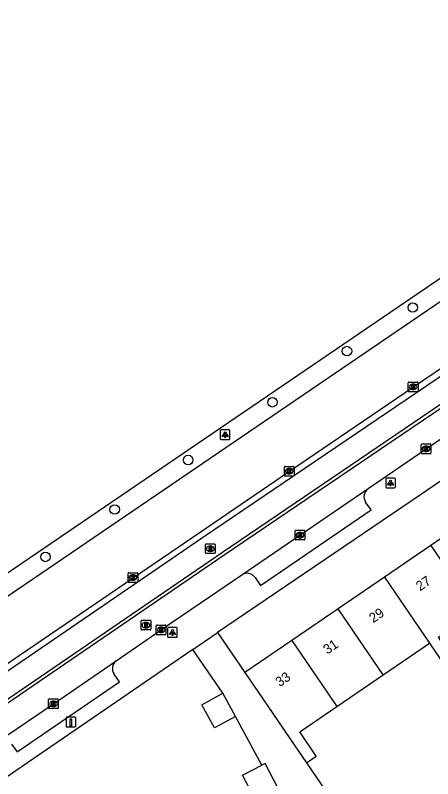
# Model space of a CAD drawing. Extents: x 158087 to 159494, y 382905 to 383981.
# Drawn here: x 158597.5 to 158640.5, y 383617.1 to 383695.9 of the extents above; entities that cross this region are included whole.
import ezdxf

# ---------------------------------------------------------------- set-up
doc = ezdxf.new("R2010")
doc.units = 0
for name, color, linetype in [('IMGEO_Boom', 7, 'Continuous'), ('IMGEO_Fietspad_gesloten', 7, 'Continuous'), ('IMGEO_Kolk', 7, 'Continuous'), ('IMGEO_Laadpaal', 7, 'Continuous'), ('IMGEO_Lichtpunt', 7, 'Continuous'), ('IMGEO_OVBaan_gesloten', 7, 'Continuous'), ('IMGEO_Pand', 7, 'Continuous'), ('IMGEO_Pand_nummerreeks', 7, 'Continuous'), ('IMGEO_Rijbaan_lokaal_open', 7, 'Continuous'), ('IMGEO_Rijbaan_regionaal_gesloten', 7, 'Continuous'), ('IMGEO_Rioolput', 7, 'Continuous'), ('IMGEO_Voetpad_open', 7, 'Continuous')]:
    doc.layers.add(name, color=color, linetype=linetype)

msp = doc.modelspace()

# ---------------------------------------------------------------- linework, layer by layer
at = {"layer": 'IMGEO_Boom'}
for centre in [(158638.455, 383665.717), (158631.676, 383661.229), (158623.995, 383655.949), (158615.312, 383649.993), (158607.738, 383644.896), (158600.607, 383639.999)]:
    msp.add_circle(centre, 0.489, dxfattribs=at)
at = {"layer": 'IMGEO_Fietspad_gesloten'}
for points in [[(158427.133, 383512.095), (158434.999, 383517.487), (158500, 383562.025), (158542.712, 383591.29), (158544.359, 383592.419), (158616.779, 383641.989), (158643.219, 383659.898)], [(158446.621, 383522.245), (158446.476, 383522.514), (158500, 383559.162), (158541.26, 383587.412), (158544.075, 383589.339), (158618.844, 383640.502), (158640.443, 383655.157), (158646.899, 383659.567), (158648.236, 383660.378)]]:
    msp.add_lwpolyline(points, dxfattribs=at)
at = {"layer": 'IMGEO_Kolk'}
for p, q in [((158637.997, 383657.109), (158637.997, 383657.961)), ((158638.072, 383658.035), (158638.924, 383658.035)), ((158638.485, 383657.815), (158638.51, 383657.815)), ((158638.998, 383657.961), (158638.998, 383657.109)), ((158638.924, 383657.035), (158638.072, 383657.035)), ((158638.508, 383657.255), (158638.483, 383657.255)), ((158639.323, 383650.721), (158639.323, 383651.573)), ((158639.398, 383651.647), (158640.25, 383651.647)), ((158639.811, 383651.427), (158639.836, 383651.427)), ((158640.324, 383651.573), (158640.324, 383650.721)), ((158640.25, 383650.647), (158639.398, 383650.647)), ((158639.834, 383650.867), (158639.809, 383650.867)), ((158625.225, 383648.408), (158625.225, 383649.26)), ((158625.3, 383649.334), (158626.152, 383649.334)), ((158625.713, 383649.114), (158625.738, 383649.114)), ((158626.226, 383649.26), (158626.226, 383648.408)), ((158626.152, 383648.334), (158625.3, 383648.334)), ((158625.736, 383648.554), (158625.711, 383648.554)), ((158626.334, 383641.825), (158626.334, 383642.677)), ((158626.409, 383642.751), (158627.261, 383642.751)), ((158626.822, 383642.531), (158626.847, 383642.531)), ((158627.335, 383642.677), (158627.335, 383641.825)), ((158627.261, 383641.751), (158626.409, 383641.751)), ((158626.845, 383641.971), (158626.82, 383641.971)), ((158609.115, 383637.445), (158609.115, 383638.297)), ((158609.19, 383638.371), (158610.042, 383638.371)), ((158609.603, 383638.151), (158609.628, 383638.151)), ((158610.116, 383638.297), (158610.116, 383637.445)), ((158610.042, 383637.371), (158609.19, 383637.371)), ((158609.626, 383637.591), (158609.601, 383637.591)), ((158612.025, 383632.05), (158612.025, 383632.902)), ((158612.1, 383632.976), (158612.952, 383632.976)), ((158612.513, 383632.756), (158612.538, 383632.756)), ((158613.026, 383632.902), (158613.026, 383632.05)), ((158612.952, 383631.976), (158612.1, 383631.976)), ((158612.536, 383632.196), (158612.511, 383632.196)), ((158600.93, 383624.433), (158600.93, 383625.285)), ((158601.005, 383625.359), (158601.857, 383625.359)), ((158601.418, 383625.139), (158601.443, 383625.139)), ((158601.931, 383625.285), (158601.931, 383624.433)), ((158601.857, 383624.359), (158601.005, 383624.359)), ((158601.441, 383624.579), (158601.416, 383624.579))]:
    msp.add_line(p, q, dxfattribs=at)
for points in [[(158637.997, 383657.109), (158637.997, 383657.961)], [(158638.072, 383658.035), (158638.924, 383658.035)], [(158638.318, 383657.735), (158638.441, 383657.735), (158638.441, 383657.584), (158638.571, 383657.735), (158638.735, 383657.735), (158638.589, 383657.584), (158638.742, 383657.335), (158638.59, 383657.335), (158638.505, 383657.499), (158638.441, 383657.432), (158638.441, 383657.335), (158638.318, 383657.335), (158638.318, 383657.735)], [(158638.998, 383657.961), (158638.998, 383657.109)], [(158638.924, 383657.035), (158638.072, 383657.035)], [(158639.323, 383650.721), (158639.323, 383651.573)], [(158639.398, 383651.647), (158640.25, 383651.647)], [(158639.644, 383651.347), (158639.767, 383651.347), (158639.767, 383651.196), (158639.897, 383651.347), (158640.061, 383651.347), (158639.915, 383651.196), (158640.068, 383650.947), (158639.916, 383650.947), (158639.831, 383651.111), (158639.767, 383651.044), (158639.767, 383650.947), (158639.644, 383650.947), (158639.644, 383651.347)], [(158640.324, 383651.573), (158640.324, 383650.721)], [(158640.25, 383650.647), (158639.398, 383650.647)], [(158625.225, 383648.408), (158625.225, 383649.26)], [(158625.3, 383649.334), (158626.152, 383649.334)], [(158625.546, 383649.034), (158625.669, 383649.034), (158625.669, 383648.883), (158625.799, 383649.034), (158625.963, 383649.034), (158625.817, 383648.883), (158625.97, 383648.634), (158625.818, 383648.634), (158625.733, 383648.798), (158625.669, 383648.731), (158625.669, 383648.634), (158625.546, 383648.634), (158625.546, 383649.034)], [(158626.226, 383649.26), (158626.226, 383648.408)], [(158626.152, 383648.334), (158625.3, 383648.334)], [(158626.334, 383641.825), (158626.334, 383642.677)], [(158626.409, 383642.751), (158627.261, 383642.751)], [(158627.335, 383642.677), (158627.335, 383641.825)], [(158627.261, 383641.751), (158626.409, 383641.751)], [(158626.655, 383642.451), (158626.778, 383642.451), (158626.778, 383642.3), (158626.908, 383642.451), (158627.072, 383642.451), (158626.926, 383642.3), (158627.079, 383642.051), (158626.927, 383642.051), (158626.842, 383642.215), (158626.778, 383642.148), (158626.778, 383642.051), (158626.655, 383642.051), (158626.655, 383642.451)], [(158609.115, 383637.445), (158609.115, 383638.297)], [(158609.19, 383638.371), (158610.042, 383638.371)], [(158609.436, 383638.071), (158609.559, 383638.071), (158609.559, 383637.92), (158609.689, 383638.071), (158609.853, 383638.071), (158609.707, 383637.92), (158609.86, 383637.671), (158609.708, 383637.671), (158609.623, 383637.835), (158609.559, 383637.768), (158609.559, 383637.671), (158609.436, 383637.671), (158609.436, 383638.071)], [(158610.116, 383638.297), (158610.116, 383637.445)], [(158610.042, 383637.371), (158609.19, 383637.371)], [(158612.025, 383632.05), (158612.025, 383632.902)], [(158612.1, 383632.976), (158612.952, 383632.976)], [(158612.346, 383632.676), (158612.469, 383632.676), (158612.469, 383632.525), (158612.599, 383632.676), (158612.763, 383632.676), (158612.617, 383632.525), (158612.77, 383632.276), (158612.618, 383632.276), (158612.533, 383632.44), (158612.469, 383632.373), (158612.469, 383632.276), (158612.346, 383632.276), (158612.346, 383632.676)], [(158613.026, 383632.902), (158613.026, 383632.05)], [(158612.952, 383631.976), (158612.1, 383631.976)], [(158600.93, 383624.433), (158600.93, 383625.285)], [(158601.005, 383625.359), (158601.857, 383625.359)], [(158601.931, 383625.285), (158601.931, 383624.433)], [(158601.857, 383624.359), (158601.005, 383624.359)], [(158601.251, 383625.059), (158601.374, 383625.059), (158601.374, 383624.908), (158601.504, 383625.059), (158601.668, 383625.059), (158601.522, 383624.908), (158601.675, 383624.659), (158601.523, 383624.659), (158601.438, 383624.823), (158601.374, 383624.756), (158601.374, 383624.659), (158601.251, 383624.659), (158601.251, 383625.059)]]:
    msp.add_lwpolyline(points, dxfattribs=at)
for centre, start, end in [((158638.074, 383657.959), 91.55205, 178.44795), ((158638.074, 383657.959), 91.55205, 178.44795), ((158638.922, 383657.959), 1.55205, 88.44795), ((158638.922, 383657.959), 1.55205, 88.44795), ((158638.074, 383657.111), 181.55205, 268.44795), ((158638.074, 383657.111), 181.55205, 268.44795), ((158638.922, 383657.111), 271.55205, 358.44795), ((158638.922, 383657.111), 271.55205, 358.44795), ((158639.4, 383651.571), 91.55205, 178.44795), ((158639.4, 383651.571), 91.55205, 178.44795), ((158640.248, 383651.571), 1.55205, 88.44795), ((158640.248, 383651.571), 1.55205, 88.44795), ((158639.4, 383650.723), 181.55205, 268.44795), ((158639.4, 383650.723), 181.55205, 268.44795), ((158640.248, 383650.723), 271.55205, 358.44795), ((158640.248, 383650.723), 271.55205, 358.44795), ((158625.302, 383649.258), 91.55205, 178.44795), ((158625.302, 383649.258), 91.55205, 178.44795), ((158626.15, 383649.258), 1.55205, 88.44795), ((158626.15, 383649.258), 1.55205, 88.44795), ((158625.302, 383648.41), 181.55205, 268.44795), ((158625.302, 383648.41), 181.55205, 268.44795), ((158626.15, 383648.41), 271.55205, 358.44795), ((158626.15, 383648.41), 271.55205, 358.44795), ((158626.411, 383642.675), 91.55205, 178.44795), ((158626.411, 383642.675), 91.55205, 178.44795), ((158627.259, 383642.675), 1.55205, 88.44795), ((158627.259, 383642.675), 1.55205, 88.44795), ((158626.411, 383641.827), 181.55205, 268.44795), ((158626.411, 383641.827), 181.55205, 268.44795), ((158627.259, 383641.827), 271.55205, 358.44795), ((158627.259, 383641.827), 271.55205, 358.44795), ((158609.192, 383638.295), 91.55205, 178.44795), ((158609.192, 383638.295), 91.55205, 178.44795), ((158610.04, 383638.295), 1.55205, 88.44795), ((158610.04, 383638.295), 1.55205, 88.44795), ((158609.192, 383637.447), 181.55205, 268.44795), ((158609.192, 383637.447), 181.55205, 268.44795), ((158610.04, 383637.447), 271.55205, 358.44795), ((158610.04, 383637.447), 271.55205, 358.44795), ((158612.102, 383632.9), 91.55205, 178.44795), ((158612.102, 383632.9), 91.55205, 178.44795), ((158612.95, 383632.9), 1.55205, 88.44795), ((158612.95, 383632.9), 1.55205, 88.44795), ((158612.102, 383632.052), 181.55205, 268.44795), ((158612.102, 383632.052), 181.55205, 268.44795), ((158612.95, 383632.052), 271.55205, 358.44795), ((158612.95, 383632.052), 271.55205, 358.44795), ((158601.007, 383625.283), 91.55205, 178.44795), ((158601.007, 383625.283), 91.55205, 178.44795), ((158601.855, 383625.283), 1.55205, 88.44795), ((158601.855, 383625.283), 1.55205, 88.44795), ((158601.007, 383624.435), 181.55205, 268.44795), ((158601.007, 383624.435), 181.55205, 268.44795), ((158601.855, 383624.435), 271.55205, 358.44795), ((158601.855, 383624.435), 271.55205, 358.44795)]:
    msp.add_arc(centre, 0.0765, start, end, dxfattribs=at)
for centre, major_axis, ratio, start_param, end_param in [((158638.484, 383657.535), (-0.387, 0.002), 0.722429, 4.712389, 7.853982), ((158638.509, 383657.535), (-0.39, 0.002), 0.717154, 1.570796, 4.712389), ((158639.81, 383651.147), (-0.387, 0.002), 0.722429, 4.712389, 7.853982), ((158639.835, 383651.147), (-0.39, 0.002), 0.717154, 1.570796, 4.712389), ((158625.712, 383648.834), (-0.387, 0.002), 0.722429, 4.712389, 7.853982), ((158625.737, 383648.834), (-0.39, 0.002), 0.717154, 1.570796, 4.712389), ((158626.821, 383642.251), (-0.387, 0.002), 0.722429, 4.712389, 7.853982), ((158626.846, 383642.251), (-0.39, 0.002), 0.717154, 1.570796, 4.712389), ((158609.602, 383637.871), (-0.387, 0.002), 0.722429, 4.712389, 7.853982), ((158609.627, 383637.871), (-0.39, 0.002), 0.717154, 1.570796, 4.712389), ((158612.512, 383632.476), (-0.387, 0.002), 0.722429, 4.712389, 7.853982), ((158612.537, 383632.476), (-0.39, 0.002), 0.717154, 1.570796, 4.712389), ((158601.417, 383624.859), (-0.387, 0.002), 0.722429, 4.712389, 7.853982), ((158601.442, 383624.859), (-0.39, 0.002), 0.717154, 1.570796, 4.712389)]:
    msp.add_ellipse(centre, major_axis=major_axis, ratio=ratio, start_param=start_param, end_param=end_param, dxfattribs=at)
at = {"layer": 'IMGEO_Laadpaal'}
for p, q in [((158602.722, 383623.395), (158602.722, 383622.554)), ((158602.722, 383623.395), (158602.722, 383622.554)), ((158603.638, 383623.479), (158602.797, 383623.479)), ((158603.638, 383623.479), (158602.797, 383623.479)), ((158603.722, 383622.563), (158603.722, 383623.404)), ((158603.722, 383622.563), (158603.722, 383623.404)), ((158602.806, 383622.479), (158603.647, 383622.479)), ((158602.806, 383622.479), (158603.647, 383622.479))]:
    msp.add_line(p, q, dxfattribs=at)
msp.add_lwpolyline([(158603.137, 383623.292), (158603.297, 383623.292), (158603.297, 383622.559), (158603.137, 383622.559), (158603.137, 383623.292)], dxfattribs=at)
for centre, start, end in [((158602.8, 383623.401), 92.4484, 184.28452), ((158602.8, 383623.401), 92.4484, 184.28452), ((158603.644, 383623.401), 2.4484, 94.28452), ((158603.644, 383623.401), 2.4484, 94.28452), ((158602.8, 383622.557), 182.4484, 274.28452), ((158602.8, 383622.557), 182.4484, 274.28452), ((158603.644, 383622.557), 272.4484, 4.28452), ((158603.644, 383622.557), 272.4484, 4.28452)]:
    msp.add_arc(centre, 0.0779, start, end, dxfattribs=at)
at = {"layer": 'IMGEO_Lichtpunt'}
for p, q in [((158618.624, 383653.015), (158618.624, 383652.208)), ((158618.624, 383653.015), (158618.624, 383652.208)), ((158619.526, 383653.11), (158618.718, 383653.11)), ((158619.526, 383653.11), (158618.718, 383653.11)), ((158619.62, 383652.208), (158619.62, 383653.015)), ((158619.62, 383652.208), (158619.62, 383653.015)), ((158618.718, 383652.114), (158619.526, 383652.114)), ((158618.718, 383652.114), (158619.526, 383652.114)), ((158635.667, 383648.022), (158635.667, 383647.215)), ((158635.667, 383648.022), (158635.667, 383647.215)), ((158636.569, 383648.117), (158635.761, 383648.117)), ((158636.569, 383648.117), (158635.761, 383648.117)), ((158636.663, 383647.215), (158636.663, 383648.022)), ((158636.663, 383647.215), (158636.663, 383648.022)), ((158635.761, 383647.121), (158636.569, 383647.121)), ((158635.761, 383647.121), (158636.569, 383647.121)), ((158613.194, 383632.616), (158613.194, 383631.809)), ((158613.194, 383632.616), (158613.194, 383631.809)), ((158614.096, 383632.711), (158613.288, 383632.711)), ((158614.096, 383632.711), (158613.288, 383632.711)), ((158614.19, 383631.809), (158614.19, 383632.616)), ((158614.19, 383631.809), (158614.19, 383632.616)), ((158613.288, 383631.715), (158614.096, 383631.715)), ((158613.288, 383631.715), (158614.096, 383631.715))]:
    msp.add_line(p, q, dxfattribs=at)
for points in [[(158618.998, 383652.679), (158619.037, 383652.651), (158618.849, 383652.389), (158618.811, 383652.416), (158618.998, 383652.679)], [(158619.1, 383652.631), (158619.147, 383652.631), (158619.147, 383652.309), (158619.1, 383652.309), (158619.1, 383652.631)], [(158619.21, 383652.651), (158619.248, 383652.678), (158619.435, 383652.416), (158619.396, 383652.388), (158619.21, 383652.651)], [(158636.041, 383647.686), (158636.08, 383647.658), (158635.892, 383647.396), (158635.854, 383647.423), (158636.041, 383647.686)], [(158636.143, 383647.638), (158636.19, 383647.638), (158636.19, 383647.316), (158636.143, 383647.316), (158636.143, 383647.638)], [(158636.253, 383647.658), (158636.291, 383647.685), (158636.478, 383647.423), (158636.439, 383647.395), (158636.253, 383647.658)], [(158613.568, 383632.28), (158613.607, 383632.252), (158613.419, 383631.99), (158613.381, 383632.017), (158613.568, 383632.28)], [(158613.67, 383632.232), (158613.717, 383632.232), (158613.717, 383631.91), (158613.67, 383631.91), (158613.67, 383632.232)], [(158613.78, 383632.252), (158613.818, 383632.279), (158614.005, 383632.017), (158613.966, 383631.989), (158613.78, 383632.252)]]:
    msp.add_lwpolyline(points, dxfattribs=at)
for centre in [(158619.123, 383652.813), (158636.166, 383647.82), (158613.693, 383632.414)]:
    msp.add_circle(centre, 0.0994, dxfattribs=at)
for centre, start, end in [((158618.718, 383653.015), 90, 180), ((158618.718, 383653.015), 90, 180), ((158619.526, 383653.015), 0, 90), ((158619.526, 383653.015), 0, 90), ((158618.718, 383652.208), 180, 270), ((158618.718, 383652.208), 180, 270), ((158619.526, 383652.208), 270, 0), ((158619.526, 383652.208), 270, 360), ((158635.761, 383648.022), 90, 180), ((158635.761, 383648.022), 90, 180), ((158636.569, 383648.022), 0, 90), ((158636.569, 383648.022), 0, 90), ((158635.761, 383647.215), 180, 270), ((158635.761, 383647.215), 180, 270), ((158636.569, 383647.215), 270, 0), ((158636.569, 383647.215), 270, 360), ((158613.288, 383632.616), 90, 180), ((158613.288, 383632.616), 90, 180), ((158614.096, 383632.616), 0, 90), ((158614.096, 383632.616), 0, 90), ((158613.288, 383631.809), 180, 270), ((158613.288, 383631.809), 180, 270), ((158614.096, 383631.809), 270, 0), ((158614.096, 383631.809), 270, 360)]:
    msp.add_arc(centre, 0.0946, start, end, dxfattribs=at)
at = {"layer": 'IMGEO_OVBaan_gesloten'}
msp.add_lwpolyline([(158399.643, 383503.685), (158412.679, 383512.917), (158425.464, 383521.701), (158500, 383572.487), (158537.837, 383598.268), (158548.056, 383605.231), (158661.52, 383682.534), (158661.637, 383682.37), (158665.959, 383685.315), (158680.425, 383695.134), (158681.455, 383695.856)], dxfattribs=at)
at = {"layer": 'IMGEO_Pand'}
for points in [[(158644.97, 383634.361), (158646.705, 383631.819), (158647.728, 383632.517), (158645.993, 383635.06), (158649.93, 383637.747), (158645.274, 383644.567), (158640.317, 383641.179)], [(158640.317, 383641.179), (158635.545, 383637.918)], [(158640.317, 383641.179), (158644.97, 383634.361)], [(158635.545, 383637.918), (158630.773, 383634.657)], [(158635.545, 383637.918), (158640.196, 383631.103)], [(158630.773, 383634.657), (158626.001, 383631.396)], [(158635.422, 383627.845), (158630.773, 383634.657)], [(158640.196, 383631.103), (158641.943, 383628.543), (158642.847, 383629.16), (158641.1, 383631.72), (158644.97, 383634.361)], [(158626.001, 383631.396), (158621.158, 383628.086)], [(158626.001, 383631.396), (158630.648, 383624.587)], [(158635.422, 383627.845), (158640.196, 383631.103)], [(158621.158, 383628.086), (158623.976, 383623.957), (158625.803, 383621.28), (158627.513, 383618.775)], [(158630.648, 383624.587), (158635.422, 383627.845)], [(158620.205, 383623.55), (158618.038, 383622.364), (158616.727, 383624.762), (158618.894, 383625.947)], [(158620.205, 383623.55), (158618.894, 383625.947)], [(158627.513, 383618.775), (158628.512, 383619.456), (158626.802, 383621.962), (158630.648, 383624.587)], [(158624.076, 383616.116), (158622.145, 383615.115), (158620.909, 383617.497), (158622.913, 383618.537)], [(158624.076, 383616.116), (158624.494, 383616.333), (158623.258, 383618.716), (158622.913, 383618.537)]]:
    msp.add_lwpolyline(points, dxfattribs=at)
at = {"layer": 'IMGEO_Rijbaan_lokaal_open'}
for points in [[(158446.621, 383522.245), (158500, 383558.782), (158541.457, 383587.159), (158544.259, 383589.076), (158619.029, 383640.224), (158640.621, 383654.875), (158646.837, 383659.134)], [(158633.862, 383647.05), (158639.824, 383651.148), (158642.319, 383652.849)], [(158620.854, 383638.159), (158626.831, 383642.252), (158633.862, 383647.05)], [(158607.901, 383629.296), (158612.522, 383632.477), (158613.555, 383633.196), (158616.667, 383635.313), (158619.978, 383637.579), (158620.854, 383638.159)], [(158595.723, 383620.99), (158601.427, 383624.86), (158607.901, 383629.296)]]:
    msp.add_lwpolyline(points, dxfattribs=at)
at = {"layer": 'IMGEO_Rijbaan_regionaal_gesloten'}
for points in [[(158687.517, 383686.999), (158686.113, 383685.997), (158680.953, 383682.478), (158672.641, 383676.868), (158671.702, 383676.244), (158670.738, 383675.639), (158668.38, 383674.215), (158661.786, 383670.765), (158659.936, 383669.95), (158656.759, 383668.489), (158653.383, 383666.854), (158646.689, 383663.021), (158642.887, 383660.468), (158638.518, 383657.521), (158625.745, 383648.797), (158616.433, 383642.468), (158609.643, 383637.826), (158596.373, 383628.777)], [(158401.599, 383501.25), (158412.794, 383510.243), (158418.409, 383514.401), (158426.656, 383520.079), (158500, 383570.082), (158538.968, 383596.649), (158549.805, 383604.037), (158646.334, 383669.776)]]:
    msp.add_lwpolyline(points, dxfattribs=at)
at = {"layer": 'IMGEO_Rioolput'}
for p, q in [((158617.091, 383640.424), (158617.091, 383641.276)), ((158617.166, 383641.35), (158618.018, 383641.35)), ((158617.579, 383641.13), (158617.604, 383641.13)), ((158618.092, 383641.276), (158618.092, 383640.424)), ((158618.018, 383640.35), (158617.166, 383640.35)), ((158617.602, 383640.57), (158617.577, 383640.57)), ((158610.457, 383632.543), (158610.457, 383633.395)), ((158610.532, 383633.469), (158611.384, 383633.469)), ((158610.945, 383633.249), (158610.97, 383633.249)), ((158611.458, 383633.395), (158611.458, 383632.543)), ((158611.384, 383632.469), (158610.532, 383632.469)), ((158610.968, 383632.689), (158610.943, 383632.689))]:
    msp.add_line(p, q, dxfattribs=at)
for points in [[(158617.091, 383640.424), (158617.091, 383641.276)], [(158617.166, 383641.35), (158618.018, 383641.35)], [(158617.68, 383641.048), (158617.428, 383641.05), (158617.428, 383640.65)], [(158617.606, 383640.969), (158617.552, 383640.969), (158617.552, 383640.888)], [(158617.552, 383640.888), (158617.604, 383640.888)], [(158618.092, 383641.276), (158618.092, 383640.424)], [(158618.018, 383640.35), (158617.166, 383640.35)], [(158617.428, 383640.65), (158617.552, 383640.65), (158617.552, 383640.812), (158617.563, 383640.812)], [(158617.61, 383640.783), (158617.681, 383640.65), (158617.821, 383640.65), (158617.756, 383640.776)], [(158610.457, 383632.543), (158610.457, 383633.395)], [(158610.532, 383633.469), (158611.384, 383633.469)], [(158611.046, 383633.167), (158610.794, 383633.169), (158610.794, 383632.769)], [(158610.972, 383633.088), (158610.918, 383633.088), (158610.918, 383633.007)], [(158611.458, 383633.395), (158611.458, 383632.543)], [(158611.384, 383632.469), (158610.532, 383632.469)], [(158610.794, 383632.769), (158610.918, 383632.769), (158610.918, 383632.931), (158610.929, 383632.931)], [(158610.918, 383633.007), (158610.97, 383633.007)], [(158610.976, 383632.902), (158611.047, 383632.769), (158611.187, 383632.769), (158611.122, 383632.895)]]:
    msp.add_lwpolyline(points, dxfattribs=at)
for centre, radius, start, end in [((158617.168, 383641.274), 0.0765, 91.55205, 178.44795), ((158617.168, 383641.274), 0.0765, 91.55205, 178.44795), ((158617.588, 383641.077), 0.19, 274.7715, 282.96867), ((158617.612, 383640.873), 0.0964, 77.00612, 93.18647), ((158617.626, 383640.93), 0.0378, 276.66336, 79.67722), ((158617.679, 383640.938), 0.109, 350.36119, 89.41601), ((158617.677, 383640.938), 0.112, 277.58423, 350.98172), ((158618.016, 383641.274), 0.0765, 1.55205, 88.44795), ((158618.016, 383641.274), 0.0765, 1.55205, 88.44795), ((158617.168, 383640.426), 0.0765, 181.55205, 268.44795), ((158617.168, 383640.426), 0.0765, 181.55205, 268.44795), ((158617.562, 383640.759), 0.0533, 26.02933, 88.69889), ((158617.661, 383640.723), 0.108, 29.51342, 73.79051), ((158618.016, 383640.426), 0.0765, 271.55205, 358.44795), ((158618.016, 383640.426), 0.0765, 271.55205, 358.44795), ((158610.534, 383633.393), 0.0765, 91.55205, 178.44795), ((158610.534, 383633.393), 0.0765, 91.55205, 178.44795), ((158610.954, 383633.196), 0.19, 274.7715, 282.96867), ((158610.978, 383632.992), 0.0964, 77.00612, 93.18647), ((158610.992, 383633.049), 0.0378, 276.66336, 79.67722), ((158611.045, 383633.057), 0.109, 350.36119, 89.41601), ((158611.043, 383633.057), 0.112, 277.58423, 350.98172), ((158611.382, 383633.393), 0.0765, 1.55205, 88.44795), ((158611.382, 383633.393), 0.0765, 1.55205, 88.44795), ((158610.534, 383632.545), 0.0765, 181.55205, 268.44795), ((158610.534, 383632.545), 0.0765, 181.55205, 268.44795), ((158610.928, 383632.878), 0.0533, 26.02933, 88.69889), ((158611.027, 383632.842), 0.108, 29.51342, 73.79051), ((158611.382, 383632.545), 0.0765, 271.55205, 358.44795), ((158611.382, 383632.545), 0.0765, 271.55205, 358.44795)]:
    msp.add_arc(centre, radius, start, end, dxfattribs=at)
for centre, major_axis, ratio, start_param, end_param in [((158617.578, 383640.85), (-0.387, 0.002), 0.722429, 4.712389, 7.853982), ((158617.603, 383640.85), (-0.39, 0.002), 0.717154, 1.570796, 4.712389), ((158610.944, 383632.969), (-0.387, 0.002), 0.722429, 4.712389, 7.853982), ((158610.969, 383632.969), (-0.39, 0.002), 0.717154, 1.570796, 4.712389)]:
    msp.add_ellipse(centre, major_axis=major_axis, ratio=ratio, start_param=start_param, end_param=end_param, dxfattribs=at)
at = {"layer": 'IMGEO_Voetpad_open'}
for points in [[(158644.221, 383649.804), (158639.35, 383646.475), (158618.338, 383632.204)], [(158622.21, 383637.868), (158622.755, 383637.055), (158634.166, 383644.859), (158633.601, 383645.658)], [(158615.799, 383630.466), (158618.201, 383632.111), (158618.338, 383632.204)], [(158618.338, 383632.204), (158621.158, 383628.086)], [(158615.799, 383630.466), (158592.055, 383614.205)], [(158618.894, 383625.947), (158615.799, 383630.466)], [(158597.115, 383620.703), (158597.687, 383619.899), (158608.251, 383627.119), (158607.696, 383627.925)], [(158622.913, 383618.537), (158620.205, 383623.55)], [(158627.513, 383618.775), (158634.972, 383607.845), (158637.426, 383609.723)]]:
    msp.add_lwpolyline(points, dxfattribs=at)
for centre, radius, start, end in [((158634.437, 383646.222), 1.008, 124.76138, 213.99931), ((158621.386, 383637.334), 0.982, 32.94232, 122.83354), ((158608.468, 383628.51), 0.969, 125.83966, 217.15195)]:
    msp.add_arc(centre, radius, start, end, dxfattribs=at)

# ---------------------------------------------------------------- texts
at = {"layer": 'IMGEO_Pand_nummerreeks'}
for s, rotation, p in [('27', 34.34882, (158639.207, 383636.448)), ('29', 34.34891, (158634.384, 383633.152)), ('31', 34.34891, (158629.654, 383629.92)), ('33', 34.34882, (158624.738, 383626.56))]:
    msp.add_text(s, height=1, rotation=rotation, dxfattribs=at).set_placement(p)

doc.saveas('drawing.dxf')
